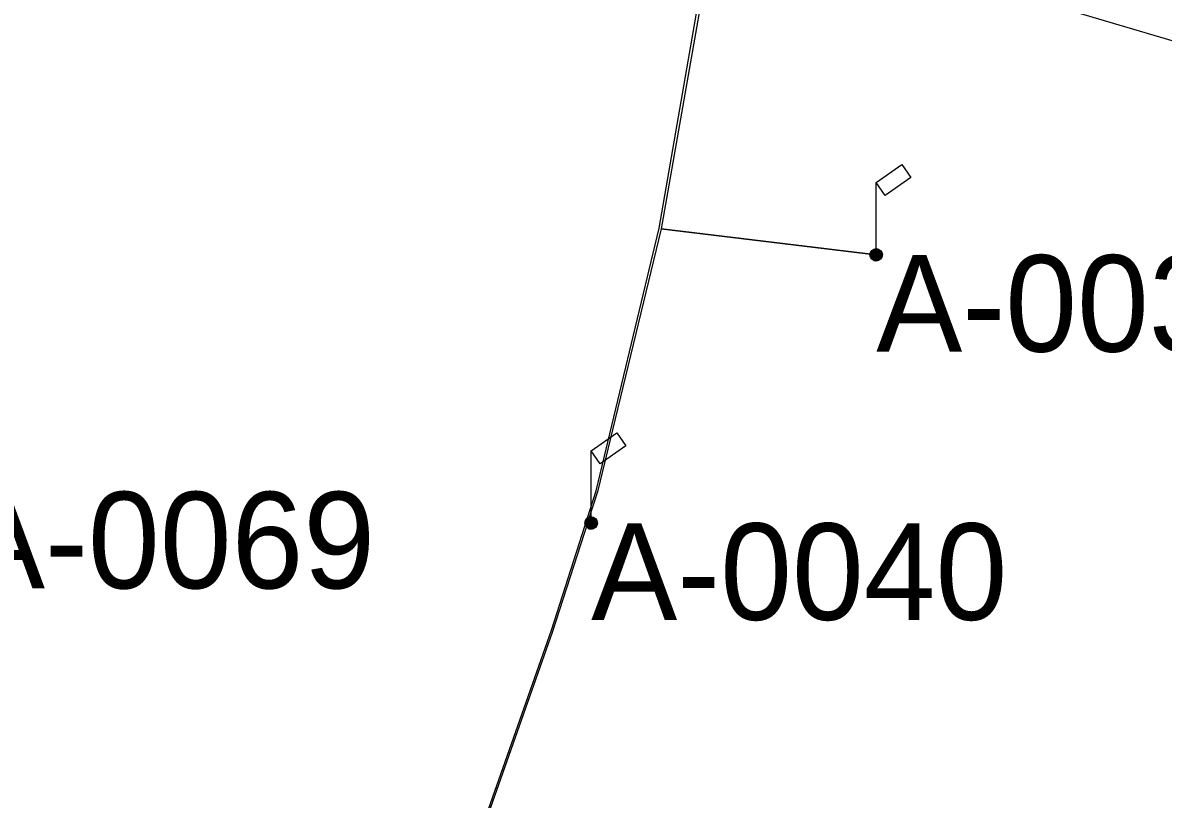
# Model space of a CAD drawing. Extents: x -729889 to -691139, y -995431 to -974354.
# Drawn here: x -725607.91 to -725572.47, y -978181.01 to -978156.87 of the extents above; entities that cross this region are included whole.
import ezdxf

# ---------------------------------------------------------------- set-up
doc = ezdxf.new("R2010")
doc.units = 0
for name, color, linetype in [('Atributy', 7, 'Continuous'), ('Kabelové vedení VO', 7, 'Continuous'), ('Světelný bod na stožáru s více svítidly', 7, 'Continuous'), ('Světelný bod na stožáru sadovém', 7, 'Continuous')]:
    doc.layers.add(name, color=color, linetype=linetype)

# ---------------------------------------------------------------- blocks, each defined once
blk = doc.blocks.new('6.561')
at = {"layer": 'Světelný bod na stožáru sadovém'}
for points in [[(0, 0.195), (0, 2.24), (0.799, 2.8), (1.076, 2.401), (0.278, 1.841), (0, 2.24)], [(-0.195, 0), (-0.161, -0.097), (-0.073, -0.175), (0.039, -0.18), (0.127, -0.136), (0.18, -0.044), (0.17, 0.068), (0.112, 0.146), (0.019, 0.185), (-0.088, 0.161), (-0.161, 0.083), (-0.175, -0.005), (-0.141, -0.102), (-0.054, -0.161), (0.039, -0.161), (0.117, -0.117), (0.166, -0.024), (0.151, 0.073), (0.097, 0.136), (0.005, 0.166), (-0.088, 0.136), (-0.146, 0.068), (-0.156, -0.01), (-0.117, -0.097), (-0.039, -0.146), (0.039, -0.141), (0.112, -0.097), (0.146, -0.01), (0.131, 0.068), (0.078, 0.127), (-0.005, 0.146), (-0.083, 0.117), (-0.127, 0.058), (-0.136, -0.019), (-0.093, -0.093), (-0.029, -0.127), (0.039, -0.122), (0.102, -0.073), (0.127, 0), (0.112, 0.063), (0.063, 0.112), (-0.015, 0.127), (-0.078, 0.097), (-0.112, 0.049), (-0.112, -0.024), (-0.078, -0.083), (-0.024, -0.107), (0.044, -0.102), (0.093, -0.054), (0.107, 0.005), (0.093, 0.058), (0.044, 0.102), (-0.019, 0.107), (-0.068, 0.083), (-0.097, 0.034), (-0.093, -0.029), (-0.058, -0.073), (-0.015, -0.093), (0.044, -0.078), (0.083, -0.039), (0.093, 0.005), (0.073, 0.054), (0.029, 0.088), (-0.019, 0.088), (-0.058, 0.063), (-0.078, 0.019), (-0.073, -0.029), (-0.049, -0.058), (-0.005, -0.073), (0.039, -0.058), (0.068, -0.029), (0.073, 0.01), (0.054, 0.049), (0.019, 0.068), (-0.015, 0.068), (-0.044, 0.049), (-0.063, 0.01), (-0.054, -0.024), (-0.034, -0.044), (0, -0.054), (0.034, -0.044), (0.049, -0.019), (0.054, 0.01), (0.034, 0.039), (0.01, 0.054), (-0.015, 0.049), (-0.034, 0.034), (-0.044, 0.005), (-0.039, -0.015), (-0.019, -0.029), (0.005, -0.034), (0.024, -0.024), (0.034, -0.01), (0.034, 0.01), (0.019, 0.024), (0.005, 0.034), (-0.01, 0.029), (-0.019, 0.019), (-0.024, 0.005), (-0.019, -0.005), (-0.01, -0.015)], [(-0.01, -0.015), (0.005, -0.015), (0.01, -0.01), (0.015, 0), (0.015, 0.01), (0.01, 0.015), (0, 0.015), (-0.005, 0.01), (-0.005, 0.005), (-0.005, 0.005)]]:
    blk.add_lwpolyline(points, dxfattribs=at)
blk.add_circle((0, 0), 0.195, dxfattribs=at)

msp = doc.modelspace()

# ---------------------------------------------------------------- linework, layer by layer
at = {"layer": 'Kabelové vedení VO'}
msp.add_line((-725590.25, -978172.42), (-725590.25, -978172.42), dxfattribs=at)
for points in [[(-725586.27, -978153), (-725588.07, -978163.27), (-725581.39, -978164.08)], [(-725653.59, -978298.41), (-725653.89, -978296.91), (-725642.031, -978300.582), (-725639.78, -978295.19), (-725635.52, -978285.34), (-725628.12, -978269.58), (-725618.76, -978249.9), (-725617.76, -978247.811), (-725613.6, -978237.96), (-725611.09, -978230.42), (-725603.85, -978210.28), (-725597.63, -978193.21), (-725591.48, -978175.75), (-725590.09, -978171.42), (-725588.131, -978163.256), (-725586.85, -978155.84), (-725586.347, -978153.04), (-725580.56, -978153.76), (-725578.28, -978155.35), (-725576.83, -978156.04), (-725569.6, -978158.18), (-725569.52, -978157.83)], [(-725581.39, -978164.08), (-725588.07, -978163.27), (-725590.055, -978171.45), (-725590.344, -978172.34), (-725590.25, -978172.42)], [(-725590.25, -978172.42), (-725590.354, -978172.391), (-725591.459, -978175.822), (-725593.894, -978182.733), (-725588.459, -978184.773), (-725588.025, -978184.369)]]:
    msp.add_lwpolyline(points, dxfattribs=at)

# ---------------------------------------------------------------- block references
at = {"layer": 'Světelný bod na stožáru s více svítidly', "xscale": 1.001626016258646, "yscale": 1.001626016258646}
for p in [(-725581.39, -978164.08), (-725590.25, -978172.42)]:
    msp.add_blockref('6.561', p, dxfattribs=at)

# ---------------------------------------------------------------- texts
at = {"layer": 'Atributy'}
for s, p in [('A-0039', (-725581.39, -978167.091)), ('A-0069', (-725609.9, -978174.451)), ('A-0040', (-725590.25, -978175.431))]:
    msp.add_text(s, height=3, dxfattribs=at).set_placement(p)

doc.saveas('drawing.dxf')
